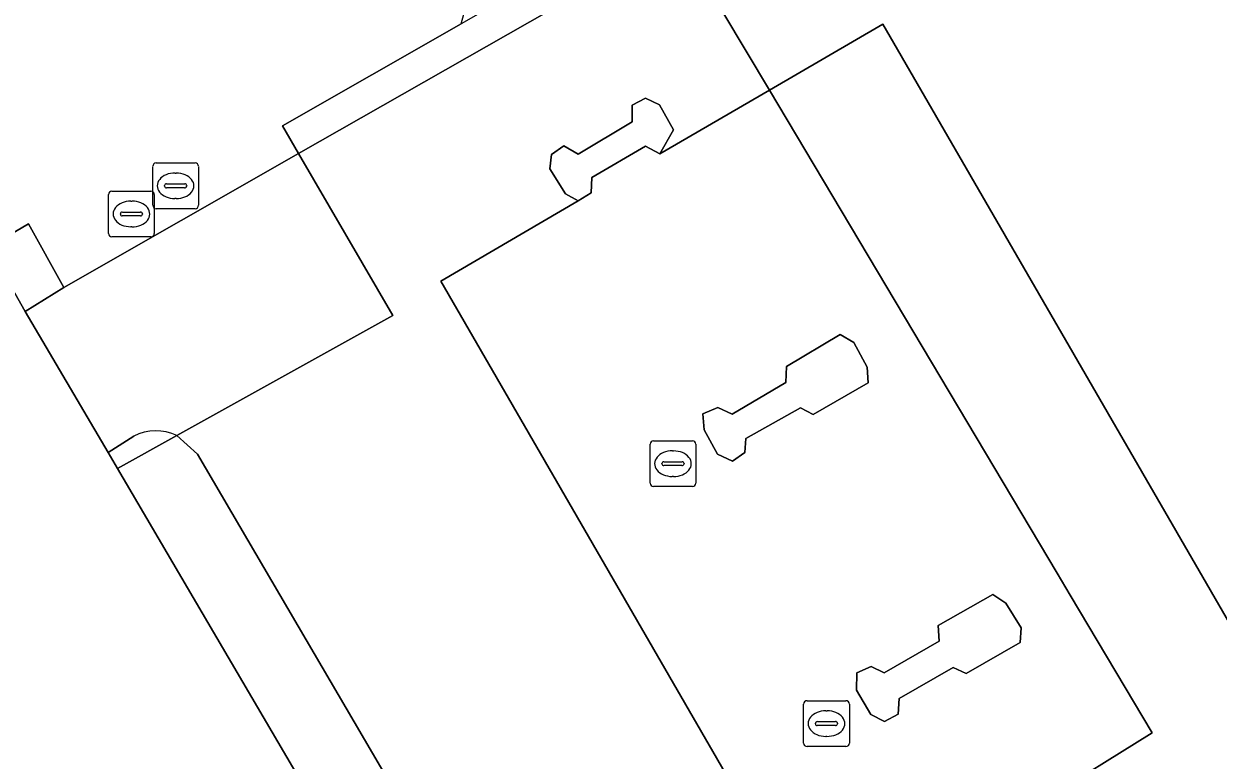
# Model space of a CAD drawing. Extents: x 157320 to 158835, y 386650 to 388491.
# Drawn here: x 158369.58 to 158395.7, y 386930.01 to 386946.11 of the extents above; entities that cross this region are included whole.
import ezdxf

# ---------------------------------------------------------------- set-up
doc = ezdxf.new("R2010")
doc.units = 0
for name, color, linetype in [('IMGEO_Berm_groen', 7, 'Continuous'), ('IMGEO_Kolk', 7, 'Continuous'), ('IMGEO_Pand', 7, 'Continuous'), ('IMGEO_Rijbaan_lokaal_gesloten', 7, 'Continuous'), ('IMGEO_Rijbaan_lokaal_open', 7, 'Continuous'), ('IMGEO_Rioolput', 7, 'Continuous'), ('IMGEO_Verkeerseiland_open', 7, 'Continuous'), ('IMGEO_Voetpad_open', 7, 'Continuous')]:
    doc.layers.add(name, color=color, linetype=linetype)

msp = doc.modelspace()

# ---------------------------------------------------------------- linework, layer by layer
at = {"layer": 'IMGEO_Berm_groen'}
msp.add_lwpolyline([(158343.617, 386930.471), (158349.862, 386934.142), (158351.635, 386931.125), (158369.684, 386941.734), (158370.456, 386940.342), (158375.59, 386943.272), (158375.236, 386943.88), (158379.145, 386946.114), (158379.71, 386948.144), (158381.6, 386949.261), (158383.52, 386950.324), (158386.332, 386949.577), (158389.058, 386951.279), (158397.495, 386956.697)], dxfattribs=at)
at = {"layer": 'IMGEO_Kolk'}
for p, q in [((158383.277, 386936.065), (158383.277, 386936.917)), ((158383.352, 386936.991), (158384.204, 386936.991)), ((158384.278, 386936.917), (158384.278, 386936.065)), ((158383.765, 386936.771), (158383.79, 386936.771)), ((158383.536, 386936.485), (158383.536, 386936.497)), ((158383.974, 386936.448), (158383.576, 386936.448)), ((158383.579, 386936.534), (158383.977, 386936.534)), ((158384.02, 386936.497), (158384.02, 386936.485)), ((158383.788, 386936.211), (158383.763, 386936.211)), ((158384.204, 386935.991), (158383.352, 386935.991)), ((158386.634, 386930.381), (158386.634, 386931.233)), ((158386.709, 386931.307), (158387.561, 386931.307)), ((158387.122, 386931.087), (158387.147, 386931.087)), ((158387.635, 386931.233), (158387.635, 386930.381)), ((158386.893, 386930.801), (158386.893, 386930.813)), ((158386.936, 386930.85), (158387.334, 386930.85)), ((158387.377, 386930.813), (158387.377, 386930.801)), ((158387.331, 386930.764), (158386.933, 386930.764)), ((158387.561, 386930.307), (158386.709, 386930.307)), ((158387.145, 386930.527), (158387.12, 386930.527))]:
    msp.add_line(p, q, dxfattribs=at)
for points in [[(158383.277, 386936.065), (158383.277, 386936.917)], [(158383.352, 386936.991), (158384.204, 386936.991)], [(158384.278, 386936.917), (158384.278, 386936.065)], [(158384.204, 386935.991), (158383.352, 386935.991)], [(158386.634, 386930.381), (158386.634, 386931.233)], [(158386.709, 386931.307), (158387.561, 386931.307)], [(158387.635, 386931.233), (158387.635, 386930.381)], [(158387.561, 386930.307), (158386.709, 386930.307)]]:
    msp.add_lwpolyline(points, dxfattribs=at)
for centre, radius, start, end in [((158383.354, 386936.915), 0.0765, 91.552, 178.448), ((158383.354, 386936.915), 0.0765, 91.552, 178.448), ((158384.202, 386936.915), 0.0765, 1.552, 88.448), ((158384.202, 386936.915), 0.0765, 1.552, 88.448), ((158383.576, 386936.494), 0.0403, 85.8775, 175.7526), ((158383.573, 386936.484), 0.0366, 178.938, 274.7102), ((158383.977, 386936.491), 0.043, 264.8664, 352.4533), ((158383.981, 386936.496), 0.0386, 1.7309, 96.639), ((158383.354, 386936.067), 0.0765, 181.552, 268.448), ((158383.354, 386936.067), 0.0765, 181.552, 268.448), ((158384.202, 386936.067), 0.0765, 271.552, 358.448), ((158384.202, 386936.067), 0.0765, 271.552, 358.448), ((158386.711, 386931.231), 0.0765, 91.552, 178.448), ((158386.711, 386931.231), 0.0765, 91.552, 178.448), ((158387.559, 386931.231), 0.0765, 1.552, 88.448), ((158387.559, 386931.231), 0.0765, 1.552, 88.448), ((158386.933, 386930.81), 0.0403, 85.8775, 175.7526), ((158387.338, 386930.812), 0.0386, 1.7309, 96.639), ((158386.93, 386930.8), 0.0366, 178.938, 274.7102), ((158387.334, 386930.807), 0.043, 264.8664, 352.4533), ((158386.711, 386930.383), 0.0765, 181.552, 268.448), ((158386.711, 386930.383), 0.0765, 181.552, 268.448), ((158387.559, 386930.383), 0.0765, 271.552, 358.448), ((158387.559, 386930.383), 0.0765, 271.552, 358.448)]:
    msp.add_arc(centre, radius, start, end, dxfattribs=at)
for centre, major_axis, ratio, start_param, end_param in [((158383.764, 386936.491), (-0.387, 0.002), 0.722429, 4.712389, 7.853982), ((158383.789, 386936.491), (-0.39, 0.002), 0.717154, 1.570796, 4.712389), ((158387.121, 386930.807), (-0.387, 0.002), 0.722429, 4.712389, 7.853982), ((158387.146, 386930.807), (-0.39, 0.002), 0.717154, 1.570796, 4.712389)]:
    msp.add_ellipse(centre, major_axis=major_axis, ratio=ratio, start_param=start_param, end_param=end_param, dxfattribs=at)
at = {"layer": 'IMGEO_Pand'}
msp.add_lwpolyline([(158360.989, 386934.608), (158362.977, 386931.246), (158363.148, 386930.952), (158360.084, 386929.116), (158365.205, 386920.377), (158376.558, 386927.003), (158376.987, 386927.254), (158371.633, 386936.384), (158371.426, 386936.737), (158369.614, 386939.822), (158369.32, 386940.336), (158360.656, 386935.25)], close=True, dxfattribs=at)
at = {"layer": 'IMGEO_Rijbaan_lokaal_gesloten'}
msp.add_lwpolyline([(158381.545, 386946.671), (158375.59, 386943.272), (158377.65, 386939.731), (158372.929, 386937.105), (158373.379, 386936.702), (158379.007, 386927.08), (158383.515, 386929.709), (158386.037, 386925.487), (158387.019, 386926.099), (158378.699, 386940.484), (158381.704, 386942.237), (158381.426, 386942.394), (158381.084, 386942.939), (158381.118, 386943.25), (158381.394, 386943.442), (158381.708, 386943.263), (158382.886, 386943.968), (158382.883, 386944.33), (158383.175, 386944.487), (158383.484, 386944.342), (158383.787, 386943.791), (158383.492, 386943.271), (158385.885, 386944.662), (158383.872, 386948.041)], dxfattribs=at)
for points in [[(158388.366, 386946.105), (158385.885, 386944.662), (158392.179, 386934.098), (158392.466, 386933.615), (158394.259, 386930.606), (158387.019, 386926.099), (158387.837, 386924.685), (158389.63, 386925.759), (158391.902, 386927.093), (158397.459, 386930.391)], [(158385.885, 386944.662), (158383.492, 386943.271), (158383.174, 386943.436), (158382.006, 386942.749), (158381.987, 386942.415), (158381.704, 386942.237), (158378.699, 386940.484), (158387.019, 386926.099), (158394.259, 386930.606), (158392.466, 386933.615), (158392.179, 386934.098)], [(158385.077, 386936.544), (158384.753, 386936.7), (158384.461, 386937.23), (158384.43, 386937.581), (158384.761, 386937.72), (158385.071, 386937.577), (158386.249, 386938.27), (158386.258, 386938.617), (158387.431, 386939.316), (158387.736, 386939.139), (158388.026, 386938.601), (158388.049, 386938.258), (158386.847, 386937.57), (158386.569, 386937.714), (158385.374, 386937.042), (158385.347, 386936.735)], [(158388.398, 386931.918), (158389.597, 386932.612), (158389.578, 386932.949), (158390.772, 386933.629), (158391.057, 386933.438), (158391.393, 386932.904), (158391.368, 386932.579), (158390.186, 386931.9), (158389.906, 386932.033), (158388.723, 386931.358), (158388.706, 386931.011), (158388.403, 386930.85), (158388.107, 386931.005), (158387.788, 386931.537), (158387.799, 386931.92), (158388.109, 386932.052)]]:
    msp.add_lwpolyline(points, close=True, dxfattribs=at)
at = {"layer": 'IMGEO_Rijbaan_lokaal_open'}
for points in [[(158406.928, 386953.94), (158411.175, 386956.558), (158407.389, 386962.865), (158397.633, 386956.804), (158397.495, 386956.697), (158389.058, 386951.279), (158386.332, 386949.577), (158383.872, 386948.041), (158385.885, 386944.662), (158388.366, 386946.105), (158397.459, 386930.391)], [(158372.929, 386937.105), (158377.65, 386939.731), (158375.59, 386943.272), (158370.456, 386940.342), (158369.614, 386939.822), (158371.426, 386936.737), (158371.984, 386937.092)]]:
    msp.add_lwpolyline(points, dxfattribs=at)
msp.add_arc((158372.47, 386936.144), 1.066, 64.4627, 117.1136, dxfattribs=at)
at = {"layer": 'IMGEO_Rioolput'}
for p, q in [((158372.4, 386942.142), (158372.4, 386942.994)), ((158372.475, 386943.068), (158373.327, 386943.068)), ((158372.888, 386942.848), (158372.913, 386942.848)), ((158373.401, 386942.994), (158373.401, 386942.142)), ((158372.659, 386942.562), (158372.659, 386942.574)), ((158372.702, 386942.611), (158373.1, 386942.611)), ((158373.143, 386942.574), (158373.143, 386942.562)), ((158371.434, 386941.526), (158371.434, 386942.378)), ((158371.509, 386942.452), (158372.361, 386942.452)), ((158372.435, 386942.378), (158372.435, 386941.526)), ((158373.097, 386942.525), (158372.699, 386942.525)), ((158371.922, 386942.232), (158371.947, 386942.232)), ((158373.327, 386942.068), (158372.475, 386942.068)), ((158372.911, 386942.288), (158372.886, 386942.288)), ((158371.693, 386941.946), (158371.693, 386941.958)), ((158372.131, 386941.909), (158371.733, 386941.909)), ((158371.736, 386941.995), (158372.134, 386941.995)), ((158372.177, 386941.958), (158372.177, 386941.946)), ((158371.945, 386941.672), (158371.92, 386941.672)), ((158372.361, 386941.452), (158371.509, 386941.452))]:
    msp.add_line(p, q, dxfattribs=at)
for points in [[(158372.4, 386942.142), (158372.4, 386942.994)], [(158372.475, 386943.068), (158373.327, 386943.068)], [(158373.401, 386942.994), (158373.401, 386942.142)], [(158371.434, 386941.526), (158371.434, 386942.378)], [(158371.509, 386942.452), (158372.361, 386942.452)], [(158372.435, 386942.378), (158372.435, 386941.526)], [(158373.327, 386942.068), (158372.475, 386942.068)], [(158372.361, 386941.452), (158371.509, 386941.452)]]:
    msp.add_lwpolyline(points, dxfattribs=at)
for centre, radius, start, end in [((158372.477, 386942.992), 0.0765, 91.552, 178.448), ((158372.477, 386942.992), 0.0765, 91.552, 178.448), ((158373.325, 386942.992), 0.0765, 1.552, 88.448), ((158373.325, 386942.992), 0.0765, 1.552, 88.448), ((158372.699, 386942.571), 0.0403, 85.8775, 175.7526), ((158373.104, 386942.573), 0.0386, 1.7309, 96.639), ((158371.511, 386942.376), 0.0765, 91.552, 178.448), ((158371.511, 386942.376), 0.0765, 91.552, 178.448), ((158372.359, 386942.376), 0.0765, 1.552, 88.448), ((158372.359, 386942.376), 0.0765, 1.552, 88.448), ((158372.696, 386942.561), 0.0366, 178.938, 274.7102), ((158373.1, 386942.568), 0.043, 264.8664, 352.4533), ((158372.477, 386942.144), 0.0765, 181.552, 268.448), ((158372.477, 386942.144), 0.0765, 181.552, 268.448), ((158373.325, 386942.144), 0.0765, 271.552, 358.448), ((158373.325, 386942.144), 0.0765, 271.552, 358.448), ((158371.733, 386941.955), 0.0403, 85.8775, 175.7526), ((158371.73, 386941.945), 0.0366, 178.938, 274.7102), ((158372.134, 386941.952), 0.043, 264.8664, 352.4533), ((158372.138, 386941.957), 0.0386, 1.7309, 96.639), ((158371.511, 386941.528), 0.0765, 181.552, 268.448), ((158371.511, 386941.528), 0.0765, 181.552, 268.448), ((158372.359, 386941.528), 0.0765, 271.552, 358.448), ((158372.359, 386941.528), 0.0765, 271.552, 358.448)]:
    msp.add_arc(centre, radius, start, end, dxfattribs=at)
for centre, major_axis, ratio, start_param, end_param in [((158372.887, 386942.568), (-0.387, 0.002), 0.722429, 4.712389, 7.853982), ((158372.912, 386942.568), (-0.39, 0.002), 0.717154, 1.570796, 4.712389), ((158371.921, 386941.952), (-0.387, 0.002), 0.722429, 4.712389, 7.853982), ((158371.946, 386941.952), (-0.39, 0.002), 0.717154, 1.570796, 4.712389)]:
    msp.add_ellipse(centre, major_axis=major_axis, ratio=ratio, start_param=start_param, end_param=end_param, dxfattribs=at)
at = {"layer": 'IMGEO_Verkeerseiland_open'}
for points in [[(158381.987, 386942.415), (158382.006, 386942.749), (158383.174, 386943.436), (158383.492, 386943.271), (158383.787, 386943.791), (158383.484, 386944.342), (158383.175, 386944.487), (158382.883, 386944.33), (158382.886, 386943.968), (158381.708, 386943.263), (158381.394, 386943.442), (158381.118, 386943.25), (158381.084, 386942.939), (158381.426, 386942.394), (158381.704, 386942.237)], [(158385.347, 386936.735), (158385.374, 386937.042), (158386.569, 386937.714), (158386.847, 386937.57), (158388.049, 386938.258), (158388.026, 386938.601), (158387.736, 386939.139), (158387.431, 386939.316), (158386.258, 386938.617), (158386.249, 386938.27), (158385.071, 386937.577), (158384.761, 386937.72), (158384.43, 386937.581), (158384.461, 386937.23), (158384.753, 386936.7), (158385.077, 386936.544)], [(158388.706, 386931.011), (158388.723, 386931.358), (158389.906, 386932.033), (158390.186, 386931.9), (158391.368, 386932.579), (158391.393, 386932.904), (158391.057, 386933.438), (158390.772, 386933.629), (158389.578, 386932.949), (158389.597, 386932.612), (158388.398, 386931.918), (158388.109, 386932.052), (158387.799, 386931.92), (158387.788, 386931.537), (158388.107, 386931.005), (158388.403, 386930.85)]]:
    msp.add_lwpolyline(points, close=True, dxfattribs=at)
at = {"layer": 'IMGEO_Voetpad_open'}
for points in [[(158381.545, 386946.671), (158383.489, 386947.813), (158383.872, 386948.041), (158383.528, 386948.618), (158379.145, 386946.114), (158375.236, 386943.88), (158375.59, 386943.272)], [(158372.929, 386937.105), (158371.633, 386936.384), (158376.987, 386927.254), (158376.558, 386927.003), (158377.137, 386925.99), (158379.007, 386927.08), (158373.379, 386936.702)]]:
    msp.add_lwpolyline(points, close=True, dxfattribs=at)
for points in [[(158355.093, 386930.989), (158356.377, 386931.838), (158360.989, 386934.608), (158360.656, 386935.25), (158369.32, 386940.336), (158369.614, 386939.822), (158370.456, 386940.342), (158369.684, 386941.734), (158351.635, 386931.125), (158348.32, 386929.177), (158349.757, 386928.347), (158352.885, 386926.203)], [(158371.984, 386937.092), (158371.426, 386936.737), (158371.633, 386936.384), (158372.929, 386937.105)]]:
    msp.add_lwpolyline(points, dxfattribs=at)
msp.add_arc((158372.47, 386936.144), 1.066, 64.4627, 117.1136, dxfattribs=at)

doc.saveas('drawing.dxf')
